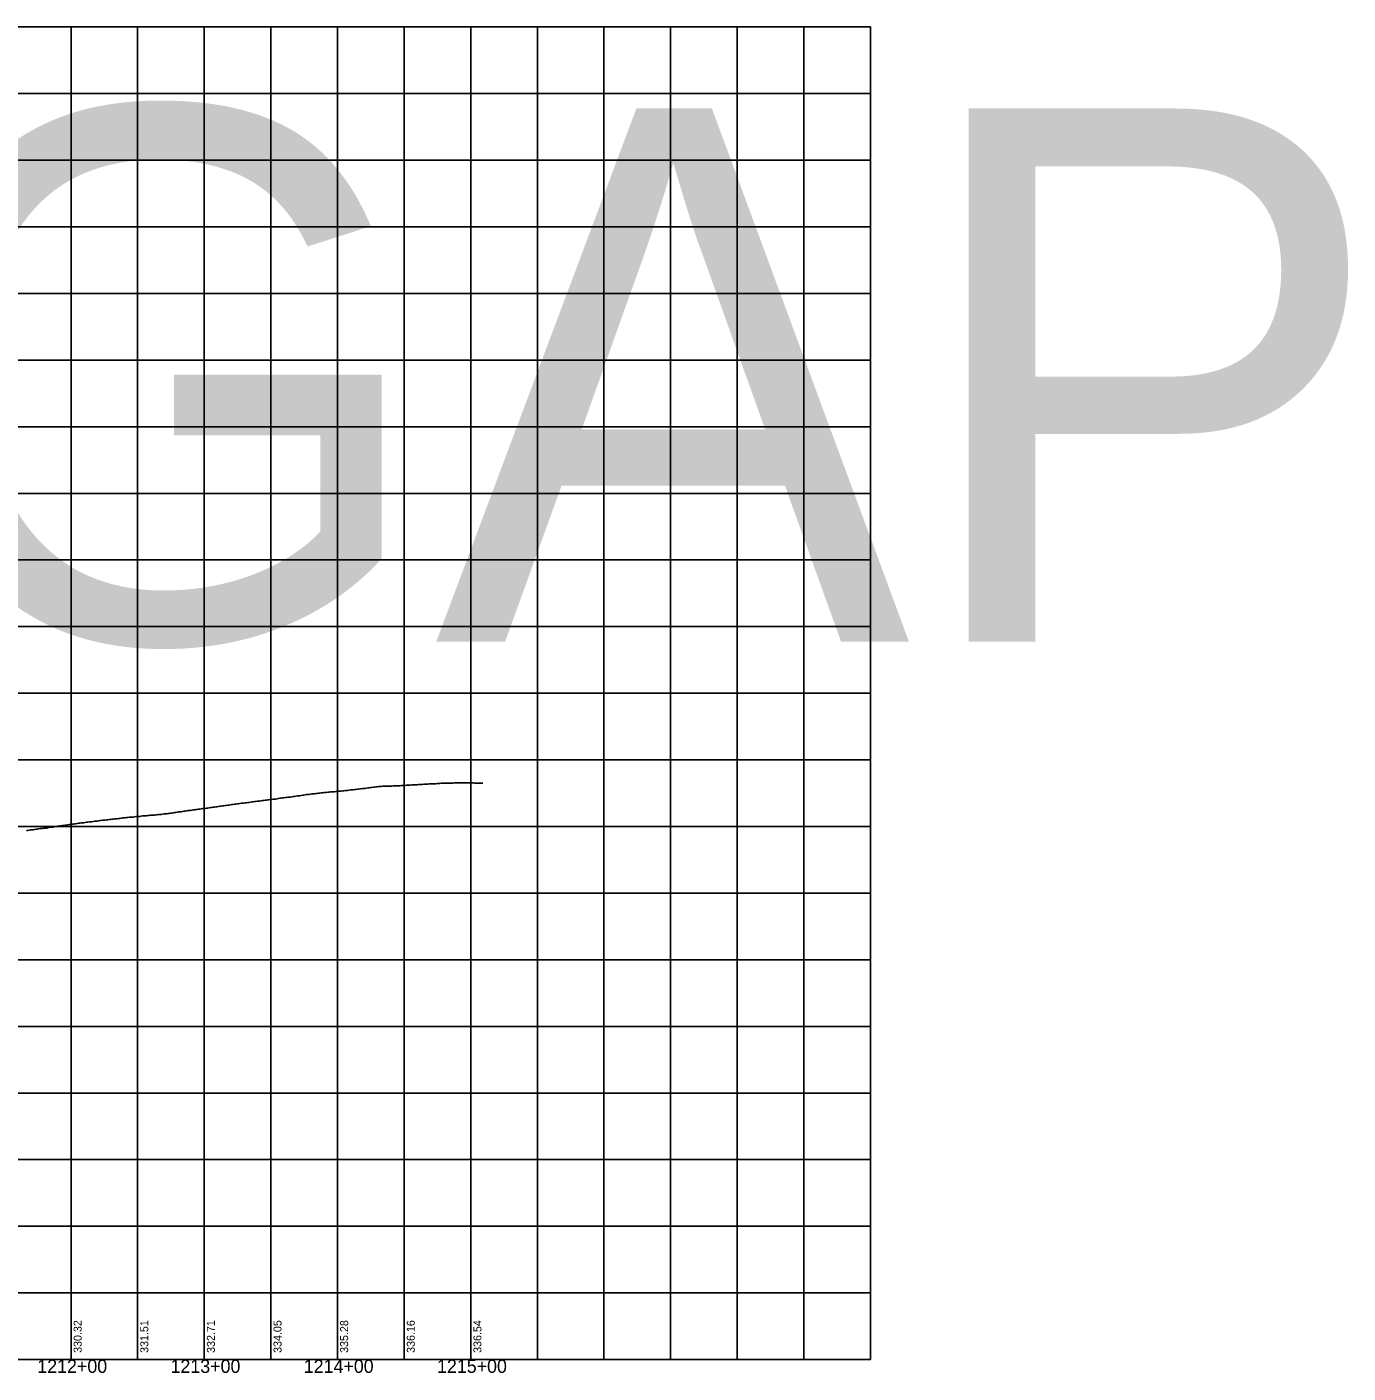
# Model space of a CAD drawing. Extents: x -90830 to 2015517, y -20856 to 836331.
# Drawn here: x 22358 to 23349, y 56135 to 57146 of the extents above; entities that cross this region are included whole.
import ezdxf

# ---------------------------------------------------------------- set-up
doc = ezdxf.new("R2010")
doc.units = 0
for name, color, linetype in [('Level 1', 7, 'Continuous'), ('RD_DDB_Profile_EX', 7, 'Continuous'), ('RD_DDB_StaTX', 7, 'Continuous'), ('RD_DDB_StripGrade', 7, 'Continuous'), ('RD_GPK_Profile_Cell', 7, 'Continuous')]:
    doc.layers.add(name, color=color, linetype=linetype)

msp = doc.modelspace()

# ---------------------------------------------------------------- linework, layer by layer
at = {"layer": 'Level 1'}
for p, q in [((21390.8, 57145.6), (22990.8, 57145.6)), ((22390.8, 57145.6), (22390.8, 56645.6)), ((22440.8, 57145.6), (22440.8, 56645.6)), ((22490.8, 57145.6), (22490.8, 56645.6)), ((22540.8, 57145.6), (22540.8, 56645.6)), ((22590.8, 57145.6), (22590.8, 56645.6)), ((22640.8, 57145.6), (22640.8, 56645.6)), ((22690.8, 57145.6), (22690.8, 56645.6)), ((22740.8, 57145.6), (22740.8, 56645.6)), ((22790.8, 57145.6), (22790.8, 56645.6)), ((22840.8, 57145.6), (22840.8, 56645.6)), ((22890.8, 57145.6), (22890.8, 56645.6)), ((22940.8, 57145.6), (22940.8, 56645.6)), ((22990.8, 57145.6), (22990.8, 56645.6)), ((22990.8, 57145.6), (22990.8, 56645.6)), ((21390.8, 57095.6), (22990.8, 57095.6)), ((21390.8, 57045.6), (22990.8, 57045.6)), ((21390.8, 56995.6), (22990.8, 56995.6)), ((21390.8, 56945.6), (22990.8, 56945.6)), ((21390.8, 56895.6), (22990.8, 56895.6)), ((21390.8, 56845.6), (22990.8, 56845.6)), ((21390.8, 56795.6), (22990.8, 56795.6)), ((21390.8, 56745.6), (22990.8, 56745.6)), ((21390.8, 56695.6), (22990.8, 56695.6)), ((21390.8, 56645.6), (22990.8, 56645.6)), ((21390.8, 56645.6), (22990.8, 56645.6)), ((22390.8, 56645.6), (22390.8, 56145.6)), ((22440.8, 56645.6), (22440.8, 56145.6)), ((22490.8, 56645.6), (22490.8, 56145.6)), ((22540.8, 56645.6), (22540.8, 56145.6)), ((22590.8, 56645.6), (22590.8, 56145.6)), ((22640.8, 56645.6), (22640.8, 56145.6)), ((22690.8, 56645.6), (22690.8, 56145.6)), ((22740.8, 56645.6), (22740.8, 56145.6)), ((22790.8, 56645.6), (22790.8, 56145.6)), ((22840.8, 56645.6), (22840.8, 56145.6)), ((22890.8, 56645.6), (22890.8, 56145.6)), ((22940.8, 56645.6), (22940.8, 56145.6)), ((22990.8, 56645.6), (22990.8, 56145.6)), ((22990.8, 56645.6), (22990.8, 56145.6)), ((21390.8, 56595.6), (22990.8, 56595.6)), ((21390.8, 56545.6), (22990.8, 56545.6)), ((21390.8, 56495.6), (22990.8, 56495.6)), ((21390.8, 56445.6), (22990.8, 56445.6)), ((21390.8, 56395.6), (22990.8, 56395.6)), ((21390.8, 56345.6), (22990.8, 56345.6)), ((21390.8, 56295.6), (22990.8, 56295.6)), ((21390.8, 56245.6), (22990.8, 56245.6)), ((21390.8, 56195.6), (22990.8, 56195.6)), ((21390.8, 56145.6), (22990.8, 56145.6))]:
    msp.add_line(p, q, dxfattribs=at)
at = {"layer": 'RD_DDB_Profile_EX'}
for points in [[(22645.5, 56576.6), (22646.5, 56576.8), (22647.5, 56576.8), (22648.5, 56576.8), (22649.5, 56576.9), (22650.5, 56576.9), (22651.5, 56577), (22652.5, 56577.1), (22653.5, 56577.2), (22654.5, 56577.2), (22655.5, 56577.3), (22656.5, 56577.3), (22657.5, 56577.3), (22658.5, 56577.4), (22659.5, 56577.5), (22660.5, 56577.5), (22661.5, 56577.6), (22662.5, 56577.6), (22663.5, 56577.7), (22664.5, 56577.7), (22665.5, 56577.8), (22666.5, 56577.9), (22667.5, 56577.9), (22668.5, 56578), (22669.5, 56578), (22670.5, 56578), (22671.5, 56578), (22672.5, 56578.1), (22673.5, 56578.1), (22674.5, 56578.2), (22675.5, 56578.2), (22676.5, 56578.2), (22677.5, 56578.2), (22678.5, 56578.3), (22679.5, 56578.3), (22680.5, 56578.3), (22681.5, 56578.4), (22682.5, 56578.3), (22683.5, 56578.3), (22684.5, 56578.3), (22685.5, 56578.3), (22686.5, 56578.3), (22687.5, 56578.3), (22688.5, 56578.3), (22689.5, 56578.3), (22690.5, 56578.3), (22691.5, 56578.3), (22692.5, 56578.3), (22693.5, 56578.2), (22694.5, 56578.2), (22695.5, 56578.2), (22696.5, 56578.1), (22697.5, 56578.2), (22698.5, 56578.1), (22699.5, 56578.1), (22699.9, 56578.1)], [(22545.5, 56566.4), (22546.5, 56566.6), (22547.5, 56566.8), (22548.5, 56566.9), (22549.5, 56567), (22550.5, 56567.1), (22551.5, 56567.3), (22552.5, 56567.4), (22553.5, 56567.5), (22554.5, 56567.6), (22555.5, 56567.7), (22556.5, 56567.9), (22557.5, 56568.1), (22558.5, 56568.2), (22559.5, 56568.3), (22560.5, 56568.5), (22561.5, 56568.7), (22562.5, 56568.7), (22563.5, 56568.8), (22564.5, 56569), (22565.5, 56569.2), (22566.5, 56569.3), (22567.5, 56569.5), (22568.5, 56569.6), (22569.5, 56569.7), (22570.5, 56569.8), (22571.5, 56570), (22572.5, 56570.1), (22573.5, 56570.2), (22574.5, 56570.3), (22575.5, 56570.4), (22576.5, 56570.5), (22577.5, 56570.7), (22578.5, 56570.8), (22579.5, 56570.9), (22580.5, 56571), (22581.5, 56571.1), (22582.5, 56571.2), (22583.5, 56571.3), (22584.5, 56571.3), (22585.5, 56571.5), (22586.5, 56571.6), (22587.5, 56571.6), (22588.5, 56571.7), (22589.5, 56571.8), (22590.5, 56571.9), (22591.5, 56572.1), (22592.5, 56572.1), (22593.5, 56572.2), (22594.5, 56572.3), (22595.5, 56572.4), (22596.5, 56572.5), (22597.5, 56572.6), (22598.5, 56572.7), (22599.5, 56572.8), (22600.5, 56573), (22601.5, 56573.1), (22602.5, 56573.2), (22603.5, 56573.3), (22604.5, 56573.3), (22605.5, 56573.5), (22606.5, 56573.7), (22607.5, 56573.8), (22608.5, 56573.8), (22609.5, 56574), (22610.5, 56574.2), (22611.5, 56574.2), (22612.5, 56574.3), (22613.5, 56574.5), (22614.5, 56574.7), (22615.5, 56574.8), (22616.5, 56574.9), (22617.5, 56575.1), (22618.5, 56575.2), (22619.5, 56575.3), (22620.5, 56575.4), (22621.5, 56575.5), (22622.5, 56575.6), (22623.5, 56575.7), (22624.5, 56575.8), (22625.5, 56575.8), (22626.5, 56575.9), (22627.5, 56575.9), (22628.5, 56575.9), (22629.5, 56575.9), (22630.5, 56575.9), (22631.5, 56575.9), (22632.5, 56576), (22633.5, 56576), (22634.5, 56576.1), (22635.5, 56576.1), (22636.5, 56576.1), (22637.5, 56576.2), (22638.5, 56576.3), (22639.5, 56576.4), (22640.5, 56576.4), (22641.5, 56576.4), (22642.5, 56576.5), (22643.5, 56576.5), (22644.5, 56576.6), (22645.5, 56576.6)], [(22445.5, 56553.5), (22446.5, 56553.6), (22447.5, 56553.7), (22448.5, 56553.8), (22449.5, 56553.9), (22450.5, 56554), (22451.5, 56554), (22452.5, 56554.2), (22453.5, 56554.2), (22454.5, 56554.3), (22455.5, 56554.4), (22456.5, 56554.5), (22457.5, 56554.6), (22458.5, 56554.7), (22459.5, 56554.9), (22460.5, 56555), (22461.5, 56555.1), (22462.5, 56555.1), (22463.5, 56555.3), (22464.5, 56555.4), (22465.5, 56555.6), (22466.5, 56555.7), (22467.5, 56555.8), (22468.5, 56556), (22469.5, 56556.2), (22470.5, 56556.3), (22471.5, 56556.5), (22472.5, 56556.6), (22473.5, 56556.7), (22474.5, 56556.9), (22475.5, 56557.1), (22476.5, 56557.2), (22477.5, 56557.3), (22478.5, 56557.5), (22479.5, 56557.6), (22480.5, 56557.7), (22481.5, 56557.8), (22482.5, 56558), (22483.5, 56558.1), (22484.5, 56558.3), (22485.5, 56558.4), (22486.5, 56558.5), (22487.5, 56558.7), (22488.5, 56558.8), (22489.5, 56559), (22490.5, 56559.1), (22491.5, 56559.2), (22492.5, 56559.3), (22493.5, 56559.4), (22494.5, 56559.6), (22495.5, 56559.8), (22496.5, 56559.9), (22497.5, 56560.1), (22498.5, 56560.2), (22499.5, 56560.3), (22500.5, 56560.4), (22501.5, 56560.6), (22502.5, 56560.8), (22503.5, 56560.9), (22504.5, 56561.1), (22505.5, 56561.2), (22506.5, 56561.3), (22507.5, 56561.4), (22508.5, 56561.6), (22509.5, 56561.7), (22510.5, 56561.9), (22511.5, 56562.1), (22512.5, 56562.2), (22513.5, 56562.3), (22514.5, 56562.4), (22515.5, 56562.6), (22516.5, 56562.7), (22517.5, 56562.8), (22518.5, 56563), (22519.5, 56563.1), (22520.5, 56563.2), (22521.5, 56563.3), (22522.5, 56563.4), (22523.5, 56563.6), (22524.5, 56563.7), (22525.5, 56563.8), (22526.5, 56564), (22527.5, 56564.1), (22528.5, 56564.3), (22529.5, 56564.4), (22530.5, 56564.5), (22531.5, 56564.6), (22532.5, 56564.7), (22533.5, 56564.9), (22534.5, 56565), (22535.5, 56565.2), (22536.5, 56565.3), (22537.5, 56565.4), (22538.5, 56565.5), (22539.5, 56565.7), (22540.5, 56565.8), (22541.5, 56565.9), (22542.5, 56566.1), (22543.5, 56566.1), (22544.5, 56566.2), (22545.5, 56566.4)], [(22357.5, 56542.6), (22358.5, 56542.7), (22359.5, 56542.8), (22360.5, 56543), (22361.5, 56543), (22362.5, 56543.1), (22363.5, 56543.3), (22364.5, 56543.5), (22365.5, 56543.7), (22366.5, 56543.8), (22367.5, 56544), (22368.5, 56544), (22369.5, 56544.2), (22370.5, 56544.3), (22371.5, 56544.4), (22372.5, 56544.4), (22373.5, 56544.7), (22374.5, 56544.9), (22375.5, 56545), (22376.5, 56545.2), (22377.5, 56545.2), (22378.5, 56545.4), (22379.5, 56545.6), (22380.5, 56545.8), (22381.5, 56545.9), (22382.5, 56546), (22383.5, 56546.1), (22384.5, 56546.3), (22385.5, 56546.3), (22386.5, 56546.5), (22387.5, 56546.7), (22388.5, 56546.9), (22389.5, 56547), (22390.5, 56547.1), (22391.5, 56547.3), (22392.5, 56547.4), (22393.5, 56547.6), (22394.5, 56547.7), (22395.5, 56547.8), (22396.5, 56548), (22397.5, 56548.1), (22398.5, 56548.3), (22399.5, 56548.3), (22400.5, 56548.4), (22401.5, 56548.6), (22402.5, 56548.8), (22403.5, 56548.9), (22404.5, 56549), (22405.5, 56549), (22406.5, 56549.2), (22407.5, 56549.4), (22408.5, 56549.5), (22409.5, 56549.6), (22410.5, 56549.7), (22411.5, 56549.8), (22412.5, 56550), (22413.5, 56550.2), (22414.5, 56550.3), (22415.5, 56550.4), (22416.5, 56550.4), (22417.5, 56550.5), (22418.5, 56550.7), (22419.5, 56550.9), (22420.5, 56550.9), (22421.5, 56551.1), (22422.5, 56551.2), (22423.5, 56551.3), (22424.5, 56551.3), (22425.5, 56551.4), (22426.5, 56551.6), (22427.5, 56551.7), (22428.5, 56551.8), (22429.5, 56552), (22430.5, 56552), (22431.5, 56552.1), (22432.5, 56552.3), (22433.5, 56552.4), (22434.5, 56552.5), (22435.5, 56552.6), (22436.5, 56552.6), (22437.5, 56552.6), (22438.5, 56552.8), (22439.5, 56553), (22440.5, 56553.1), (22441.5, 56553.2), (22442.5, 56553.2), (22443.5, 56553.4), (22444.5, 56553.5), (22445.5, 56553.5)]]:
    msp.add_lwpolyline(points, dxfattribs=at)
at = {"layer": 'RD_GPK_Profile_Cell'}
msp.add_line((21445.5, 56145.6), (22745.5, 56145.6), dxfattribs=at)

# ---------------------------------------------------------------- texts
at = {"layer": 'RD_DDB_StaTX'}
for s, p in [('1212+00', (22365.5, 56135.6)), ('1213+00', (22465.5, 56135.6)), ('1214+00', (22565.5, 56135.6)), ('1215+00', (22665.5, 56135.6))]:
    msp.add_text(s, height=10, dxfattribs=at).set_placement(p)
at = {"layer": 'RD_DDB_StripGrade'}
for s, p in [('330.32', (22398.8, 56150.6)), ('331.51', (22448.8, 56150.6)), ('332.71', (22498.8, 56150.6)), ('334.05', (22548.8, 56150.6)), ('335.28', (22598.8, 56150.6)), ('336.16', (22648.8, 56150.6)), ('336.54', (22698.8, 56150.6))]:
    msp.add_text(s, height=6, rotation=90, dxfattribs=at).set_placement(p)
at = {"layer": 'RD_GPK_Profile_Cell'}
msp.add_text('NOGAP', height=400, dxfattribs=at).set_placement((21445.5, 56684.4))

doc.saveas('drawing.dxf')
